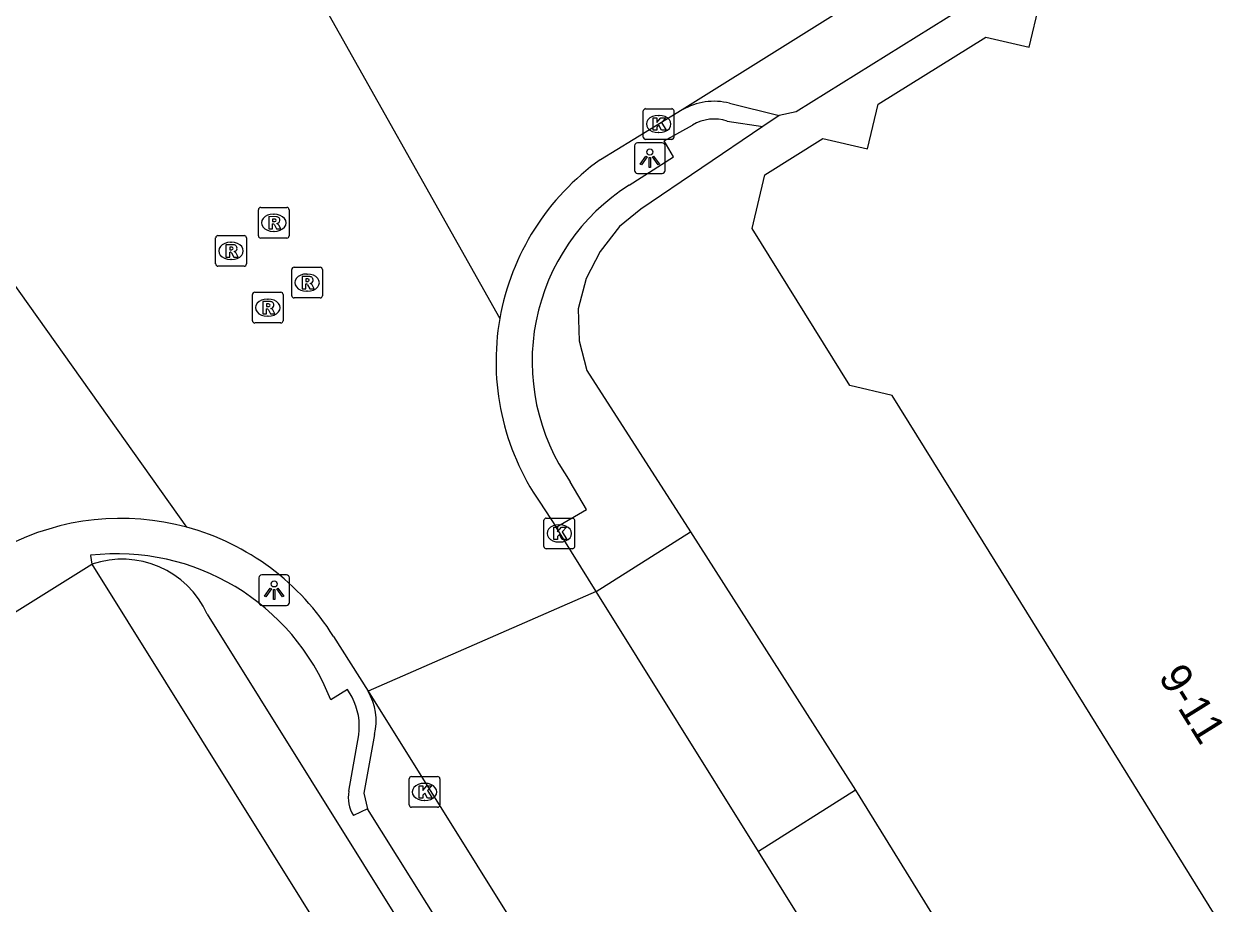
# Model space of a CAD drawing. Extents: x 158461 to 159795, y 387220 to 388672.
# Drawn here: x 158762.56 to 158801.91, y 387763.85 to 387792.51 of the extents above; entities that cross this region are included whole.
import ezdxf

# ---------------------------------------------------------------- set-up
doc = ezdxf.new("R2010")
doc.units = 0
for name, color, linetype in [('IMGEO_Kolk', 7, 'Continuous'), ('IMGEO_Lichtpunt', 7, 'Continuous'), ('IMGEO_Pand', 7, 'Continuous'), ('IMGEO_Pand_nummerreeks', 7, 'Continuous'), ('IMGEO_Parkeervlak_open', 7, 'Continuous'), ('IMGEO_Rijbaan_lokaal_gesloten', 7, 'Continuous'), ('IMGEO_Rioolput', 7, 'Continuous'), ('IMGEO_Voetpad_open', 7, 'Continuous')]:
    doc.layers.add(name, color=color, linetype=linetype)

msp = doc.modelspace()

# ---------------------------------------------------------------- linework, layer by layer
at = {"layer": 'IMGEO_Kolk'}
for p, q in [((158782.75, 387788.833), (158782.75, 387789.685)), ((158782.825, 387789.759), (158783.677, 387789.759)), ((158783.751, 387789.685), (158783.751, 387788.833)), ((158783.238, 387789.539), (158783.263, 387789.539)), ((158783.261, 387788.979), (158783.236, 387788.979)), ((158783.677, 387788.759), (158782.825, 387788.759)), ((158779.511, 387775.494), (158779.511, 387776.346)), ((158779.586, 387776.42), (158780.438, 387776.42)), ((158780.512, 387776.346), (158780.512, 387775.494)), ((158779.999, 387776.2), (158780.024, 387776.2)), ((158780.022, 387775.64), (158779.997, 387775.64)), ((158780.438, 387775.42), (158779.586, 387775.42)), ((158775.117, 387767.071), (158775.117, 387767.923)), ((158775.192, 387767.997), (158776.044, 387767.997)), ((158775.605, 387767.777), (158775.63, 387767.777)), ((158776.118, 387767.923), (158776.118, 387767.071)), ((158776.044, 387766.997), (158775.192, 387766.997)), ((158775.628, 387767.217), (158775.603, 387767.217))]:
    msp.add_line(p, q, dxfattribs=at)
for points in [[(158782.75, 387788.833), (158782.75, 387789.685)], [(158782.825, 387789.759), (158783.677, 387789.759)], [(158783.751, 387789.685), (158783.751, 387788.833)], [(158783.071, 387789.459), (158783.194, 387789.459), (158783.194, 387789.308), (158783.324, 387789.459), (158783.488, 387789.459), (158783.342, 387789.308), (158783.495, 387789.059), (158783.343, 387789.059), (158783.258, 387789.223), (158783.194, 387789.156), (158783.194, 387789.059), (158783.071, 387789.059), (158783.071, 387789.459)], [(158783.677, 387788.759), (158782.825, 387788.759)], [(158779.511, 387775.494), (158779.511, 387776.346)], [(158779.586, 387776.42), (158780.438, 387776.42)], [(158780.512, 387776.346), (158780.512, 387775.494)], [(158779.832, 387776.12), (158779.955, 387776.12), (158779.955, 387775.969), (158780.085, 387776.12), (158780.249, 387776.12), (158780.103, 387775.969), (158780.256, 387775.72), (158780.104, 387775.72), (158780.019, 387775.884), (158779.955, 387775.817), (158779.955, 387775.72), (158779.832, 387775.72), (158779.832, 387776.12)], [(158780.438, 387775.42), (158779.586, 387775.42)], [(158775.117, 387767.071), (158775.117, 387767.923)], [(158775.192, 387767.997), (158776.044, 387767.997)], [(158775.438, 387767.697), (158775.561, 387767.697), (158775.561, 387767.546), (158775.691, 387767.697), (158775.855, 387767.697), (158775.709, 387767.546), (158775.862, 387767.297), (158775.71, 387767.297), (158775.625, 387767.461), (158775.561, 387767.394), (158775.561, 387767.297), (158775.438, 387767.297), (158775.438, 387767.697)], [(158776.118, 387767.923), (158776.118, 387767.071)], [(158776.044, 387766.997), (158775.192, 387766.997)]]:
    msp.add_lwpolyline(points, dxfattribs=at)
for centre, start, end in [((158782.827, 387789.683), 91.552, 178.448), ((158782.827, 387789.683), 91.552, 178.448), ((158783.675, 387789.683), 1.552, 88.448), ((158783.675, 387789.683), 1.552, 88.448), ((158782.827, 387788.835), 181.552, 268.448), ((158782.827, 387788.835), 181.552, 268.448), ((158783.675, 387788.835), 271.552, 358.448), ((158783.675, 387788.835), 271.552, 358.448), ((158779.588, 387776.344), 91.552, 178.448), ((158779.588, 387776.344), 91.552, 178.448), ((158780.436, 387776.344), 1.552, 88.448), ((158780.436, 387776.344), 1.552, 88.448), ((158779.588, 387775.496), 181.552, 268.448), ((158779.588, 387775.496), 181.552, 268.448), ((158780.436, 387775.496), 271.552, 358.448), ((158780.436, 387775.496), 271.552, 358.448), ((158775.194, 387767.921), 91.552, 178.448), ((158775.194, 387767.921), 91.552, 178.448), ((158776.042, 387767.921), 1.552, 88.448), ((158776.042, 387767.921), 1.552, 88.448), ((158775.194, 387767.073), 181.552, 268.448), ((158775.194, 387767.073), 181.552, 268.448), ((158776.042, 387767.073), 271.552, 358.448), ((158776.042, 387767.073), 271.552, 358.448)]:
    msp.add_arc(centre, 0.0765, start, end, dxfattribs=at)
for centre, major_axis, ratio, start_param, end_param in [((158783.237, 387789.259), (-0.387, 0.002), 0.722429, 4.712389, 7.853982), ((158783.262, 387789.259), (-0.39, 0.002), 0.717154, 1.570796, 4.712389), ((158779.998, 387775.92), (-0.387, 0.002), 0.722429, 4.712389, 7.853982), ((158780.023, 387775.92), (-0.39, 0.002), 0.717154, 1.570796, 4.712389), ((158775.604, 387767.497), (-0.387, 0.002), 0.722429, 4.712389, 7.853982), ((158775.629, 387767.497), (-0.39, 0.002), 0.717154, 1.570796, 4.712389)]:
    msp.add_ellipse(centre, major_axis=major_axis, ratio=ratio, start_param=start_param, end_param=end_param, dxfattribs=at)
at = {"layer": 'IMGEO_Lichtpunt'}
for p, q in [((158782.464, 387788.551), (158782.464, 387787.744)), ((158782.464, 387788.551), (158782.464, 387787.744)), ((158783.366, 387788.646), (158782.558, 387788.646)), ((158783.366, 387788.646), (158782.558, 387788.646)), ((158783.46, 387787.744), (158783.46, 387788.551)), ((158783.46, 387787.744), (158783.46, 387788.551)), ((158782.558, 387787.65), (158783.366, 387787.65)), ((158782.558, 387787.65), (158783.366, 387787.65)), ((158770.214, 387774.476), (158770.214, 387773.669)), ((158770.214, 387774.476), (158770.214, 387773.669)), ((158771.116, 387774.571), (158770.308, 387774.571)), ((158771.116, 387774.571), (158770.308, 387774.571)), ((158771.21, 387773.669), (158771.21, 387774.476)), ((158771.21, 387773.669), (158771.21, 387774.476)), ((158770.308, 387773.575), (158771.116, 387773.575)), ((158770.308, 387773.575), (158771.116, 387773.575))]:
    msp.add_line(p, q, dxfattribs=at)
for points in [[(158782.838, 387788.215), (158782.877, 387788.187), (158782.689, 387787.925), (158782.651, 387787.952), (158782.838, 387788.215)], [(158782.94, 387788.167), (158782.987, 387788.167), (158782.987, 387787.845), (158782.94, 387787.845), (158782.94, 387788.167)], [(158783.05, 387788.187), (158783.088, 387788.214), (158783.275, 387787.952), (158783.236, 387787.924), (158783.05, 387788.187)], [(158770.588, 387774.14), (158770.627, 387774.112), (158770.439, 387773.85), (158770.401, 387773.877), (158770.588, 387774.14)], [(158770.69, 387774.092), (158770.737, 387774.092), (158770.737, 387773.77), (158770.69, 387773.77), (158770.69, 387774.092)], [(158770.8, 387774.112), (158770.838, 387774.139), (158771.025, 387773.877), (158770.986, 387773.849), (158770.8, 387774.112)]]:
    msp.add_lwpolyline(points, dxfattribs=at)
for centre in [(158782.963, 387788.349), (158770.713, 387774.274)]:
    msp.add_circle(centre, 0.0994, dxfattribs=at)
for centre, start, end in [((158782.558, 387788.551), 90, 180), ((158782.558, 387788.551), 90, 180), ((158783.366, 387788.551), 0, 90), ((158783.366, 387788.551), 0, 90), ((158782.558, 387787.744), 180, 270), ((158782.558, 387787.744), 180, 270), ((158783.366, 387787.744), 270, 0), ((158783.366, 387787.744), 270, 360), ((158770.308, 387774.476), 90, 180), ((158770.308, 387774.476), 90, 180), ((158771.116, 387774.476), 0, 90), ((158771.116, 387774.476), 0, 90), ((158770.308, 387773.669), 180, 270), ((158770.308, 387773.669), 180, 270), ((158771.116, 387773.669), 270, 0), ((158771.116, 387773.669), 270, 360)]:
    msp.add_arc(centre, 0.0946, start, end, dxfattribs=at)
at = {"layer": 'IMGEO_Pand'}
msp.add_lwpolyline([(158802.821, 387761.174), (158793.828, 387775.647), (158790.867, 387780.413), (158789.486, 387780.734), (158786.3, 387785.852), (158786.708, 387787.602), (158788.607, 387788.784), (158790.064, 387788.446), (158790.403, 387789.901), (158793.92, 387792.09), (158795.334, 387791.761), (158795.664, 387793.175), (158799.205, 387795.379), (158800.514, 387795.074), (158800.819, 387796.384), (158804.53, 387798.693)], dxfattribs=at)
at = {"layer": 'IMGEO_Parkeervlak_open'}
msp.add_lwpolyline([(158809.746, 387803.347), (158787.736, 387789.66), (158787.179, 387789.542)], dxfattribs=at)
at = {"layer": 'IMGEO_Rijbaan_lokaal_gesloten'}
for points in [[(158828.269, 387821.994), (158830.287, 387818.613), (158784.019, 387789.717)], [(158771.471, 387794.645), (158778.072, 387782.921)], [(158784.019, 387789.717), (158781.349, 387788.096)], [(158767.87, 387776.121), (158759.565, 387787.784)], [(158779.374, 387776.935), (158779.91, 387776.122)], [(158781.212, 387774.029), (158779.91, 387776.122)], [(158739.726, 387759.281), (158764.769, 387774.917)], [(158764.769, 387774.917), (158768.349, 387769.194), (158780.329, 387750), (158782.862, 387745.942), (158784.116, 387746.734), (158785.675, 387744.21), (158784.42, 387743.427), (158785.295, 387742.04)], [(158781.212, 387774.029), (158773.775, 387770.78)], [(158786.502, 387765.552), (158781.212, 387774.029)], [(158772.649, 387772.563), (158773.775, 387770.78)], [(158773.775, 387770.78), (158837.507, 387668.819)], [(158788.904, 387761.837), (158788.631, 387762.161), (158786.502, 387765.552)]]:
    msp.add_lwpolyline(points, dxfattribs=at)
for centre, radius, start, end in [((158786.011, 387781.519), 8.062, 125.3304, 169.9826), ((158786.02, 387781.515), 8.072, 169.9706, 214.5717), ((158765.716, 387768.241), 8.169, 74.7093, 117.4869), ((158765.713, 387768.236), 8.175, 31.9613, 74.7028)]:
    msp.add_arc(centre, radius, start, end, dxfattribs=at)
at = {"layer": 'IMGEO_Rioolput'}
for p, q in [((158770.276, 387786.541), (158771.128, 387786.541)), ((158770.201, 387785.615), (158770.201, 387786.467)), ((158770.689, 387786.321), (158770.714, 387786.321)), ((158771.202, 387786.467), (158771.202, 387785.615)), ((158770.712, 387785.761), (158770.687, 387785.761)), ((158768.806, 387784.699), (158768.806, 387785.551)), ((158768.881, 387785.625), (158769.733, 387785.625)), ((158769.294, 387785.405), (158769.319, 387785.405)), ((158769.807, 387785.551), (158769.807, 387784.699)), ((158771.128, 387785.541), (158770.276, 387785.541)), ((158769.733, 387784.625), (158768.881, 387784.625)), ((158769.317, 387784.845), (158769.292, 387784.845)), ((158771.361, 387784.591), (158772.213, 387784.591)), ((158771.286, 387783.665), (158771.286, 387784.517)), ((158771.774, 387784.371), (158771.799, 387784.371)), ((158772.287, 387784.517), (158772.287, 387783.665)), ((158770.08, 387783.776), (158770.932, 387783.776)), ((158771.797, 387783.811), (158771.772, 387783.811)), ((158770.005, 387782.85), (158770.005, 387783.702)), ((158770.493, 387783.556), (158770.518, 387783.556)), ((158771.006, 387783.702), (158771.006, 387782.85)), ((158772.213, 387783.591), (158771.361, 387783.591)), ((158770.516, 387782.996), (158770.491, 387782.996)), ((158770.932, 387782.776), (158770.08, 387782.776))]:
    msp.add_line(p, q, dxfattribs=at)
for points in [[(158770.276, 387786.541), (158771.128, 387786.541)], [(158770.201, 387785.615), (158770.201, 387786.467)], [(158770.79, 387786.239), (158770.538, 387786.241), (158770.538, 387785.841)], [(158770.716, 387786.16), (158770.662, 387786.16), (158770.662, 387786.079)], [(158771.202, 387786.467), (158771.202, 387785.615)], [(158770.538, 387785.841), (158770.662, 387785.841), (158770.662, 387786.003), (158770.673, 387786.003)], [(158770.662, 387786.079), (158770.714, 387786.079)], [(158770.72, 387785.974), (158770.791, 387785.841), (158770.931, 387785.841), (158770.866, 387785.967)], [(158768.806, 387784.699), (158768.806, 387785.551)], [(158768.881, 387785.625), (158769.733, 387785.625)], [(158769.807, 387785.551), (158769.807, 387784.699)], [(158771.128, 387785.541), (158770.276, 387785.541)], [(158769.395, 387785.323), (158769.143, 387785.325), (158769.143, 387784.925)], [(158769.143, 387784.925), (158769.267, 387784.925), (158769.267, 387785.087), (158769.278, 387785.087)], [(158769.321, 387785.244), (158769.267, 387785.244), (158769.267, 387785.163)], [(158769.267, 387785.163), (158769.319, 387785.163)], [(158769.325, 387785.058), (158769.396, 387784.925), (158769.536, 387784.925), (158769.471, 387785.051)], [(158769.733, 387784.625), (158768.881, 387784.625)], [(158771.361, 387784.591), (158772.213, 387784.591)], [(158771.286, 387783.665), (158771.286, 387784.517)], [(158771.875, 387784.289), (158771.623, 387784.291), (158771.623, 387783.891)], [(158771.801, 387784.21), (158771.747, 387784.21), (158771.747, 387784.129)], [(158772.287, 387784.517), (158772.287, 387783.665)], [(158770.08, 387783.776), (158770.932, 387783.776)], [(158771.623, 387783.891), (158771.747, 387783.891), (158771.747, 387784.053), (158771.758, 387784.053)], [(158771.747, 387784.129), (158771.799, 387784.129)], [(158771.805, 387784.024), (158771.876, 387783.891), (158772.016, 387783.891), (158771.951, 387784.017)], [(158770.005, 387782.85), (158770.005, 387783.702)], [(158770.594, 387783.474), (158770.342, 387783.476), (158770.342, 387783.076)], [(158770.52, 387783.395), (158770.466, 387783.395), (158770.466, 387783.314)], [(158771.006, 387783.702), (158771.006, 387782.85)], [(158772.213, 387783.591), (158771.361, 387783.591)], [(158770.342, 387783.076), (158770.466, 387783.076), (158770.466, 387783.238), (158770.477, 387783.238)], [(158770.466, 387783.314), (158770.518, 387783.314)], [(158770.524, 387783.209), (158770.595, 387783.076), (158770.735, 387783.076), (158770.67, 387783.202)], [(158770.932, 387782.776), (158770.08, 387782.776)]]:
    msp.add_lwpolyline(points, dxfattribs=at)
for centre, radius, start, end in [((158770.278, 387786.465), 0.0765, 91.552, 178.448), ((158770.278, 387786.465), 0.0765, 91.552, 178.448), ((158771.126, 387786.465), 0.0765, 1.552, 88.448), ((158771.126, 387786.465), 0.0765, 1.552, 88.448), ((158770.722, 387786.064), 0.0964, 77.0061, 93.1865), ((158770.736, 387786.121), 0.0378, 276.6634, 79.6772), ((158770.789, 387786.129), 0.109, 350.3612, 89.416), ((158770.672, 387785.95), 0.0533, 26.0293, 88.6989), ((158770.698, 387786.268), 0.19, 274.7715, 282.9687), ((158770.787, 387786.129), 0.112, 277.5842, 350.9817), ((158770.771, 387785.914), 0.108, 29.5134, 73.7905), ((158768.883, 387785.549), 0.0765, 91.552, 178.448), ((158768.883, 387785.549), 0.0765, 91.552, 178.448), ((158769.731, 387785.549), 0.0765, 1.552, 88.448), ((158769.731, 387785.549), 0.0765, 1.552, 88.448), ((158770.278, 387785.617), 0.0765, 181.552, 268.448), ((158770.278, 387785.617), 0.0765, 181.552, 268.448), ((158771.126, 387785.617), 0.0765, 271.552, 358.448), ((158771.126, 387785.617), 0.0765, 271.552, 358.448), ((158769.277, 387785.034), 0.0533, 26.0293, 88.6989), ((158769.303, 387785.352), 0.19, 274.7715, 282.9687), ((158769.327, 387785.148), 0.0964, 77.0061, 93.1865), ((158769.341, 387785.205), 0.0378, 276.6634, 79.6772), ((158769.394, 387785.213), 0.109, 350.3612, 89.416), ((158769.392, 387785.213), 0.112, 277.5842, 350.9817), ((158769.376, 387784.998), 0.108, 29.5134, 73.7905), ((158768.883, 387784.701), 0.0765, 181.552, 268.448), ((158768.883, 387784.701), 0.0765, 181.552, 268.448), ((158769.731, 387784.701), 0.0765, 271.552, 358.448), ((158769.731, 387784.701), 0.0765, 271.552, 358.448), ((158771.363, 387784.515), 0.0765, 91.552, 178.448), ((158771.363, 387784.515), 0.0765, 91.552, 178.448), ((158772.211, 387784.515), 0.0765, 1.552, 88.448), ((158772.211, 387784.515), 0.0765, 1.552, 88.448), ((158771.807, 387784.114), 0.0964, 77.0061, 93.1865), ((158771.821, 387784.171), 0.0378, 276.6634, 79.6772), ((158771.874, 387784.179), 0.109, 350.3612, 89.416), ((158771.872, 387784.179), 0.112, 277.5842, 350.9817), ((158770.082, 387783.7), 0.0765, 91.552, 178.448), ((158770.082, 387783.7), 0.0765, 91.552, 178.448), ((158770.93, 387783.7), 0.0765, 1.552, 88.448), ((158770.93, 387783.7), 0.0765, 1.552, 88.448), ((158771.757, 387784), 0.0533, 26.0293, 88.6989), ((158771.783, 387784.318), 0.19, 274.7715, 282.9687), ((158771.856, 387783.964), 0.108, 29.5134, 73.7905), ((158770.526, 387783.299), 0.0964, 77.0061, 93.1865), ((158770.54, 387783.356), 0.0378, 276.6634, 79.6772), ((158770.593, 387783.364), 0.109, 350.3612, 89.416), ((158771.363, 387783.667), 0.0765, 181.552, 268.448), ((158771.363, 387783.667), 0.0765, 181.552, 268.448), ((158772.211, 387783.667), 0.0765, 271.552, 358.448), ((158772.211, 387783.667), 0.0765, 271.552, 358.448), ((158770.476, 387783.185), 0.0533, 26.0293, 88.6989), ((158770.502, 387783.503), 0.19, 274.7715, 282.9687), ((158770.591, 387783.364), 0.112, 277.5842, 350.9817), ((158770.575, 387783.149), 0.108, 29.5134, 73.7905), ((158770.082, 387782.852), 0.0765, 181.552, 268.448), ((158770.082, 387782.852), 0.0765, 181.552, 268.448), ((158770.93, 387782.852), 0.0765, 271.552, 358.448), ((158770.93, 387782.852), 0.0765, 271.552, 358.448)]:
    msp.add_arc(centre, radius, start, end, dxfattribs=at)
for centre, major_axis, ratio, start_param, end_param in [((158770.688, 387786.041), (-0.387, 0.002), 0.722429, 4.712389, 7.853982), ((158770.713, 387786.041), (-0.39, 0.002), 0.717154, 1.570796, 4.712389), ((158769.293, 387785.125), (-0.387, 0.002), 0.722429, 4.712389, 7.853982), ((158769.318, 387785.125), (-0.39, 0.002), 0.717154, 1.570796, 4.712389), ((158771.773, 387784.091), (-0.387, 0.002), 0.722429, 4.712389, 7.853982), ((158771.798, 387784.091), (-0.39, 0.002), 0.717154, 1.570796, 4.712389), ((158770.492, 387783.276), (-0.387, 0.002), 0.722429, 4.712389, 7.853982), ((158770.517, 387783.276), (-0.39, 0.002), 0.717154, 1.570796, 4.712389)]:
    msp.add_ellipse(centre, major_axis=major_axis, ratio=ratio, start_param=start_param, end_param=end_param, dxfattribs=at)
at = {"layer": 'IMGEO_Voetpad_open'}
for points in [[(158785.563, 387789.937), (158787.179, 387789.542)], [(158785.485, 387789.357), (158786.653, 387789.176)], [(158787.179, 387789.542), (158786.653, 387789.176)], [(158786.653, 387789.176), (158782.671, 387786.481), (158781.977, 387785.918), (158781.348, 387785.109), (158780.888, 387784.228), (158780.626, 387783.232), (158780.657, 387782.198), (158780.906, 387781.232), (158784.291, 387775.968)], [(158782.294, 387787.271), (158783.736, 387788.192), (158783.429, 387788.711), (158784.357, 387789.226)], [(158779.91, 387776.122), (158780.896, 387776.696), (158780.369, 387777.602)], [(158781.212, 387774.029), (158784.291, 387775.968)], [(158784.291, 387775.968), (158789.671, 387767.555)], [(158764.726, 387775.205), (158764.769, 387774.917)], [(158768.528, 387773.29), (158834.796, 387667.257)], [(158773.252, 387770.58), (158773.104, 387770.839), (158772.557, 387770.501)], [(158773.148, 387767.518), (158773.471, 387769.354)], [(158773.989, 387769.364), (158773.637, 387767.458), (158773.761, 387766.945)], [(158789.671, 387767.555), (158786.502, 387765.552)], [(158789.671, 387767.555), (158798.526, 387753.232)], [(158773.761, 387766.945), (158773.296, 387766.727)], [(158796.196, 387731.184), (158773.761, 387766.945)]]:
    msp.add_lwpolyline(points, dxfattribs=at)
for centre, radius, start, end in [((158785.059, 387787.943), 2.056, 75.8254, 120.3933), ((158785.066, 387788.043), 1.379, 72.3124, 120.9363), ((158785.924, 387781.522), 6.799, 122.2704, 215.21), ((158765.584, 387767.763), 7.492, 21.4391, 96.5753), ((158765.753, 387772.036), 3.045, 24.3278, 108.8636), ((158772.078, 387769.799), 1.96, 347.1652, 30.023), ((158771.482, 387769.631), 2.008, 352.0662, 28.1896), ((158774.257, 387767.316), 1.128, 169.6903, 211.5053)]:
    msp.add_arc(centre, radius, start, end, dxfattribs=at)

# ---------------------------------------------------------------- texts
at = {"layer": 'IMGEO_Pand_nummerreeks'}
msp.add_text('9-11', height=1, rotation=301.8553, dxfattribs=at).set_placement((158799.529, 387771.248))

doc.saveas('drawing.dxf')
